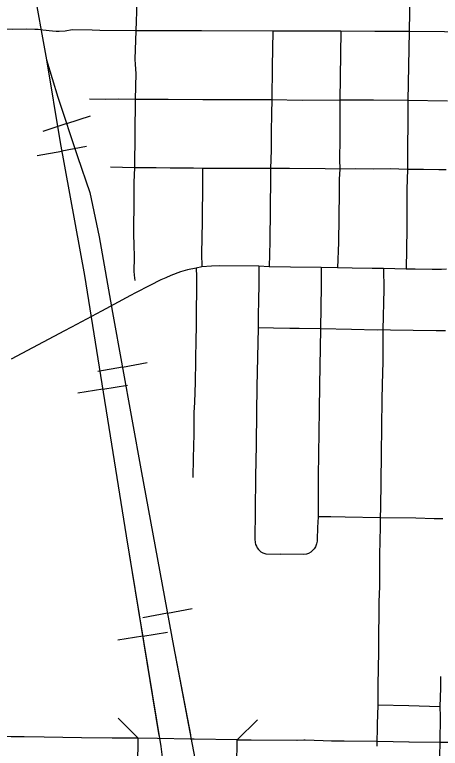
# Model space of a CAD drawing. Extents: x -19 to 366, y -4 to 359.
# Drawn here: x 153.368 to 153.792, y 189.879 to 190.612 of the extents above; entities that cross this region are included whole.
import ezdxf

# ---------------------------------------------------------------- set-up
doc = ezdxf.new("R2010")
doc.units = 0
for name, color, linetype in [('R_Draft', 7, 'Continuous'), ('R_Striping', 7, 'Continuous'), ('R_Vert Alg', 7, 'Continuous'), ('R_Water Annot', 7, 'Continuous'), ('Sheet Fence', 7, 'Continuous')]:
    doc.layers.add(name, color=color, linetype=linetype)

msp = doc.modelspace()

# ---------------------------------------------------------------- linework, layer by layer
at = {"layer": 'R_Draft'}
for p, q in [((153.43403, 189.8895), (153.43419, 189.8895)), ((153.49013, 189.84161), (153.49059, 189.88896)), ((153.58893, 189.84014), (153.58958, 189.88749)), ((153.59636, 189.88739), (153.6033, 189.88744)), ((153.60364, 189.88744), (153.64985, 189.88715)), ((153.64919, 189.88715), (153.65606, 189.8873)), ((153.65606, 189.8873), (153.65727, 189.88729)), ((153.65727, 189.88729), (153.68427, 189.88649)), ((153.68368, 189.8865), (153.69611, 189.88644)), ((153.69634, 189.88644), (153.7291, 189.88598)), ((153.7292, 189.88598), (153.761, 189.8854)), ((153.76077, 189.8854), (153.79147, 189.88515)), ((153.79154, 189.88514), (153.82279, 189.88479))]:
    msp.add_line(p, q, dxfattribs=at)
for points in [[(153.43419, 189.8895), (153.39681, 189.89011), (153.37687, 189.89028), (153.36389, 189.8904), (153.34997, 189.89069), (153.33295, 189.8907), (153.30958, 189.89106), (153.28832, 189.89174)], [(153.49059, 189.88896), (153.46488, 189.88921), (153.43403, 189.8895)], [(153.58958, 189.88749), (153.54673, 189.88808), (153.54493, 189.88811), (153.54304, 189.88815), (153.50995, 189.88877), (153.49059, 189.88896)], [(153.58958, 189.88749), (153.59688, 189.88739)]]:
    msp.add_lwpolyline(points, dxfattribs=at)
at = {"layer": 'R_Striping'}
for points in [[(153.76323, 190.7322), (153.76223, 190.66178), (153.76187, 190.63508), (153.76105, 190.59508)], [(153.48921, 190.66565), (153.48944, 190.62458), (153.48855, 190.59581)], [(153.48855, 190.59581), (153.45256, 190.59626), (153.44479, 190.59645), (153.42483, 190.59693), (153.41788, 190.59566), (153.41205, 190.59526), (153.40875, 190.59521), (153.4051, 190.5955), (153.3955, 190.5966), (153.39405, 190.59677), (153.39108, 190.59711), (153.38762, 190.59724), (153.37892, 190.59746), (153.36504, 190.59733), (153.3276, 190.59803), (153.30244, 190.59911)], [(153.48855, 190.59581), (153.48752, 190.56762), (153.4878, 190.56237)], [(153.62502, 190.59568), (153.55394, 190.59593), (153.53882, 190.59598), (153.48855, 190.59581)], [(153.62502, 190.59568), (153.62454, 190.56006)], [(153.69309, 190.59539), (153.62502, 190.59568)], [(153.69309, 190.59539), (153.69202, 190.52659)], [(153.72703, 190.59527), (153.69309, 190.59539)], [(153.76105, 190.59508), (153.72703, 190.59527)], [(153.76105, 190.59508), (153.75996, 190.52611)], [(153.83122, 190.59442), (153.79627, 190.59496), (153.76105, 190.59508)], [(153.4878, 190.56237), (153.48826, 190.55328), (153.48775, 190.52737)], [(153.62454, 190.56006), (153.62409, 190.52678)], [(153.48775, 190.52737), (153.47127, 190.52746), (153.45853, 190.52725), (153.44209, 190.52743)], [(153.48775, 190.52737), (153.48706, 190.45883)], [(153.62409, 190.52678), (153.56066, 190.52695), (153.55524, 190.52696), (153.52082, 190.52736), (153.48775, 190.52737)], [(153.62409, 190.52678), (153.62369, 190.5133), (153.62336, 190.49444), (153.6233, 190.47664), (153.62288, 190.45817)], [(153.69202, 190.52659), (153.65431, 190.52612), (153.62409, 190.52678)], [(153.69202, 190.52659), (153.6919, 190.488), (153.69166, 190.46737), (153.69184, 190.45763)], [(153.72568, 190.52642), (153.69202, 190.52659)], [(153.75996, 190.52611), (153.72568, 190.52642)], [(153.75996, 190.52611), (153.75941, 190.45746)], [(153.79953, 190.52573), (153.75996, 190.52611)], [(153.48706, 190.45883), (153.46321, 190.45968)], [(153.48706, 190.45883), (153.48651, 190.44448), (153.4865, 190.4172), (153.4862, 190.40426), (153.48623, 190.39157), (153.48626, 190.38255), (153.4866, 190.36949), (153.48657, 190.35555), (153.48677, 190.3518), (153.48736, 190.34649)], [(153.52268, 190.45878), (153.50882, 190.45894), (153.48706, 190.45883)], [(153.55478, 190.45844), (153.54582, 190.45869), (153.52268, 190.45878)], [(153.55478, 190.45844), (153.55496, 190.44513), (153.55459, 190.40533), (153.55413, 190.38906), (153.55398, 190.37348), (153.55422, 190.35999)], [(153.62288, 190.45817), (153.59791, 190.4584), (153.55478, 190.45844)], [(153.62288, 190.45817), (153.62266, 190.44973), (153.62195, 190.38534), (153.62148, 190.35993)], [(153.69184, 190.45763), (153.67745, 190.45807), (153.6417, 190.45841), (153.62288, 190.45817)], [(153.69184, 190.45763), (153.69129, 190.44748), (153.69134, 190.43453), (153.6905, 190.38433), (153.68969, 190.35905)], [(153.72534, 190.45774), (153.70734, 190.45782), (153.69184, 190.45763)], [(153.75941, 190.45746), (153.7422, 190.45784), (153.72534, 190.45774)], [(153.75941, 190.45746), (153.75896, 190.43773), (153.75866, 190.39791), (153.75808, 190.35783)], [(153.79819, 190.45706), (153.79087, 190.45707), (153.77535, 190.45745), (153.75941, 190.45746)], [(153.5485, 190.35885), (153.53984, 190.35698), (153.53291, 190.35501), (153.52322, 190.3513), (153.51823, 190.34916), (153.51349, 190.3469), (153.50227, 190.34131), (153.48818, 190.33404), (153.48308, 190.33129), (153.45405, 190.31588), (153.42425, 190.29967), (153.42345, 190.29927), (153.41734, 190.29614), (153.36405, 190.26769)], [(153.5485, 190.35885), (153.54897, 190.35029), (153.54856, 190.30278), (153.54854, 190.2989), (153.54821, 190.28849), (153.54746, 190.24455), (153.54719, 190.23473), (153.5469, 190.22447), (153.54644, 190.21452), (153.54628, 190.19292), (153.54555, 190.1689), (153.54521, 190.14968)], [(153.55422, 190.35999), (153.5485, 190.35885)], [(153.61114, 190.36055), (153.57223, 190.361), (153.56388, 190.3607), (153.55422, 190.35999)], [(153.61114, 190.36055), (153.61111, 190.34169), (153.61075, 190.32743), (153.61059, 190.31069), (153.61062, 190.29926)], [(153.62148, 190.35993), (153.61114, 190.36055)], [(153.64273, 190.35985), (153.62148, 190.35993)], [(153.67322, 190.3593), (153.64273, 190.35985)], [(153.67322, 190.3593), (153.67318, 190.3411), (153.67261, 190.29822)], [(153.68969, 190.35905), (153.67322, 190.3593)], [(153.72422, 190.35835), (153.70436, 190.35878), (153.68969, 190.35905)], [(153.73568, 190.35834), (153.72422, 190.35835)], [(153.73568, 190.35834), (153.73576, 190.33757), (153.735, 190.2972)], [(153.75808, 190.35783), (153.73568, 190.35834)], [(153.76713, 190.35766), (153.75808, 190.35783)], [(153.79829, 190.35776), (153.7934, 190.35749), (153.78417, 190.35739), (153.76713, 190.35766)], [(153.61062, 190.29926), (153.61002, 190.28395), (153.6092, 190.24059), (153.60918, 190.23916), (153.60892, 190.2154), (153.60836, 190.1818), (153.60782, 190.15048), (153.60737, 190.11576), (153.60702, 190.08784), (153.60738, 190.08446), (153.60791, 190.08255), (153.60868, 190.08078), (153.6095, 190.07938), (153.61091, 190.0775), (153.61205, 190.07632), (153.61329, 190.07542), (153.61505, 190.07443), (153.61811, 190.07343), (153.63226, 190.07308)], [(153.64217, 190.29853), (153.62575, 190.2988), (153.61062, 190.29926)], [(153.67261, 190.29822), (153.65153, 190.29829), (153.64217, 190.29853)], [(153.67261, 190.29822), (153.67162, 190.24168), (153.67145, 190.21673), (153.6702, 190.15088), (153.6702, 190.11036)], [(153.70359, 190.29736), (153.67261, 190.29822)], [(153.735, 190.2972), (153.7293, 190.29693), (153.70359, 190.29736)], [(153.735, 190.2972), (153.73471, 190.29119), (153.73475, 190.26531), (153.73429, 190.24237), (153.73401, 190.2274), (153.73325, 190.17277), (153.73286, 190.14527), (153.73243, 190.11948), (153.73209, 190.10932)], [(153.76503, 190.29643), (153.74238, 190.29681), (153.735, 190.2972)], [(153.79751, 190.29621), (153.78814, 190.29595), (153.76503, 190.29643)], [(153.6702, 190.11036), (153.66969, 190.09962), (153.66946, 190.08759), (153.66928, 190.08578), (153.66869, 190.08314), (153.66769, 190.08026), (153.66652, 190.07828), (153.66442, 190.07626), (153.66308, 190.07506), (153.66066, 190.07356), (153.65874, 190.07298), (153.65532, 190.0725), (153.63226, 190.07308)], [(153.73209, 190.10932), (153.69728, 190.10995), (153.68313, 190.11035), (153.6702, 190.11036)], [(153.73209, 190.10932), (153.73216, 190.10214), (153.73175, 190.08429), (153.73163, 190.0742), (153.73152, 190.06509), (153.73145, 190.05089), (153.7314, 190.04067), (153.731, 190.02537), (153.73048, 189.98026), (153.73041, 189.97535), (153.72973, 189.94253), (153.72973, 189.92197)], [(153.79479, 190.1083), (153.78624, 190.10837), (153.76768, 190.10889), (153.73209, 190.10932)], [(153.79244, 189.95071), (153.79242, 189.93941), (153.79188, 189.92052)], [(153.72973, 189.92197), (153.72938, 189.90297), (153.72894, 189.88106)], [(153.76083, 189.92132), (153.72973, 189.92197)], [(153.79188, 189.92052), (153.76083, 189.92132)], [(153.79188, 189.92052), (153.79201, 189.91116), (153.79168, 189.88435), (153.79132, 189.87183), (153.79127, 189.86147)]]:
    msp.add_lwpolyline(points, dxfattribs=at)
at = {"layer": 'R_Vert Alg'}
for points in [[(153.47069, 189.90924), (153.49059, 189.88896)], [(153.58958, 189.88749), (153.60995, 189.90729)]]:
    msp.add_lwpolyline(points, dxfattribs=at)
at = {"layer": 'R_Water Annot'}
for p, q in [((153.41946, 190.50311), (153.44319, 190.51097)), ((153.41946, 190.50311), (153.39572, 190.49525)), ((153.38991, 190.47116), (153.4145, 190.47566)), ((153.43909, 190.48016), (153.4145, 190.47566)), ((153.47501, 190.25988), (153.49961, 190.26433)), ((153.47501, 190.25988), (153.45041, 190.25543)), ((153.45535, 190.23789), (153.48004, 190.24183)), ((153.45535, 190.23789), (153.43067, 190.23395)), ((153.52003, 190.01397), (153.49545, 190.00943)), ((153.52003, 190.01397), (153.54461, 190.01851)), ((153.49522, 189.99109), (153.51989, 189.99514)), ((153.49522, 189.99109), (153.47055, 189.98704))]:
    msp.add_line(p, q, dxfattribs=at)
for points in [[(153.49811, 191.09096), (153.49661, 191.08727), (153.44352, 190.95035), (153.4174, 190.88543), (153.40392, 190.84833), (153.39549, 190.82079), (153.39044, 190.79907), (153.38623, 190.77405), (153.38314, 190.74511), (153.38145, 190.7215), (153.38173, 190.68294), (153.38567, 190.64247), (153.39915, 190.56701), (153.41067, 190.52963), (153.43033, 190.47028), (153.44241, 190.4343), (153.45196, 190.3899), (153.46516, 190.3143), (153.4941, 190.15439), (153.52612, 189.98099), (153.54282, 189.89239)], [(153.38567, 190.64247), (153.39915, 190.56701), (153.41067, 190.52963), (153.43033, 190.47028), (153.44241, 190.4343), (153.45196, 190.3899), (153.46516, 190.3143), (153.4941, 190.15439), (153.52612, 189.98099), (153.55589, 189.82304)], [(153.39915, 190.56701), (153.41293, 190.48425), (153.4372, 190.3515), (153.4788, 190.09116), (153.51151, 189.89184)], [(153.41293, 190.48425), (153.4372, 190.3515), (153.4788, 190.09116), (153.51331, 189.88085), (153.51641, 189.85694), (153.51862, 189.83392), (153.51951, 189.81355), (153.51862, 189.79274), (153.51597, 189.76662), (153.51243, 189.74493), (153.50623, 189.71615), (153.4934, 189.67586), (153.47968, 189.63911), (153.46552, 189.61033), (153.45048, 189.58642), (153.43499, 189.56295), (153.41508, 189.5355), (153.37525, 189.48547), (153.31773, 189.41419)]]:
    msp.add_lwpolyline(points, dxfattribs=at)
at = {"layer": 'Sheet Fence'}
for points in [[(156.50946, 189.3937), (156.44759, 191.65634), (156.2114, 200.27623), (155.97446, 208.89626), (155.73678, 217.51643), (155.49836, 226.13674), (155.2592, 234.75719), (155.01929, 243.37778), (154.77865, 251.9985), (154.53727, 260.61937), (154.29515, 269.24038), (154.0523, 277.86152), (153.80871, 286.48281), (153.56438, 295.10424), (153.31933, 303.72581), (153.07354, 312.34752), (152.82702, 320.96938), (152.57978, 329.59137), (152.3318, 338.21351), (152.0831, 346.83579)], [(154.11585, 1.87092), (153.9063, 10.48743), (153.69602, 19.10409), (153.48501, 27.72087), (153.27327, 36.3378), (153.0608, 44.95486), (152.84759, 53.57206), (152.63366, 62.1894), (152.419, 70.80688), (152.20362, 79.42449), (151.98751, 88.04225), (151.77068, 96.66014), (151.55312, 105.27817), (151.33484, 113.89634), (151.11584, 122.51465), (150.89612, 131.13311), (150.67568, 139.7517), (150.45452, 148.37043), (150.23264, 156.98931), (150.01005, 165.60832), (149.78674, 174.22748), (149.56272, 182.84677), (149.33799, 191.46621), (149.11254, 200.0858), (148.88638, 208.70552), (148.65952, 217.32539), (148.43194, 225.9454), (148.20366, 234.56555), (147.97466, 243.18584), (147.74497, 251.80628), (147.51457, 260.42687), (147.28346, 269.04759), (147.05165, 277.66846), (146.81914, 286.28948), (146.58593, 294.91064), (146.35202, 303.53194), (146.11742, 312.15339), (145.88211, 320.77499), (145.64611, 329.39673), (145.40941, 338.01861), (145.17202, 346.64065)], [(0, 189.51617), (7.11214, 189.52059), (14.22427, 189.53386), (21.33637, 189.55597), (28.44845, 189.58693), (35.56048, 189.62672), (42.67245, 189.67537), (49.78436, 189.73285), (56.89619, 189.79918), (64.00793, 189.87436), (71.11958, 189.95838), (78.23111, 190.05124), (85.34253, 190.15294), (92.45381, 190.26349), (99.56495, 190.38288), (106.67593, 190.51112), (113.78675, 190.6482), (120.89739, 190.79412), (128.00785, 190.94888), (135.11811, 191.11248), (142.22816, 191.28493), (149.33799, 191.46621), (156.44759, 191.65634), (163.55694, 191.85531), (170.66605, 192.06312), (177.77489, 192.27977), (184.88345, 192.50526), (191.99173, 192.73959), (199.09971, 192.98276), (206.20739, 193.23477), (213.31474, 193.49561), (220.42177, 193.7653), (227.52845, 194.04382), (234.63479, 194.33118), (241.74076, 194.62738), (248.84635, 194.93241), (255.95157, 195.24628), (263.05638, 195.56898), (270.16079, 195.90052), (277.26478, 196.24089), (284.36834, 196.5901), (291.47147, 196.94814), (298.57414, 197.31501), (305.67635, 197.69072), (312.77809, 198.07525), (319.87934, 198.46862), (326.9801, 198.87082), (334.08035, 199.28185), (341.18009, 199.7017)], [(0, 180.89994), (7.12284, 180.90436), (14.24566, 180.9176), (21.36847, 180.93968), (28.49124, 180.97058), (35.61397, 181.01031), (42.73664, 181.05888), (49.85925, 181.11627), (56.98178, 181.18249), (64.10422, 181.25754), (71.22656, 181.34142), (78.3488, 181.43413), (85.47091, 181.53567), (92.5929, 181.64603), (99.71474, 181.76523), (106.83643, 181.89325), (113.95795, 182.0301), (121.0793, 182.17578), (128.20046, 182.33029), (135.32143, 182.49362), (142.44218, 182.66579), (149.56272, 182.84677), (156.68303, 183.03659), (163.8031, 183.23523), (170.92291, 183.4427), (178.04247, 183.65899), (185.16175, 183.88411), (192.28074, 184.11805), (199.39944, 184.36082), (206.51784, 184.61242), (213.63591, 184.87283), (220.75366, 185.14207), (227.87107, 185.42014), (234.98813, 185.70702), (242.10483, 186.00273), (249.22115, 186.30726), (256.33709, 186.62061), (263.45264, 186.94279), (270.56779, 187.27378), (277.68251, 187.61359), (284.79682, 187.96222), (291.91068, 188.31967), (299.02409, 188.68594), (306.13705, 189.06103), (313.24954, 189.44494), (320.36154, 189.83766), (327.47305, 190.23919), (334.58406, 190.64954), (341.69455, 191.06871)]]:
    msp.add_spline(points, degree=3, dxfattribs=at)

doc.saveas('drawing.dxf')
